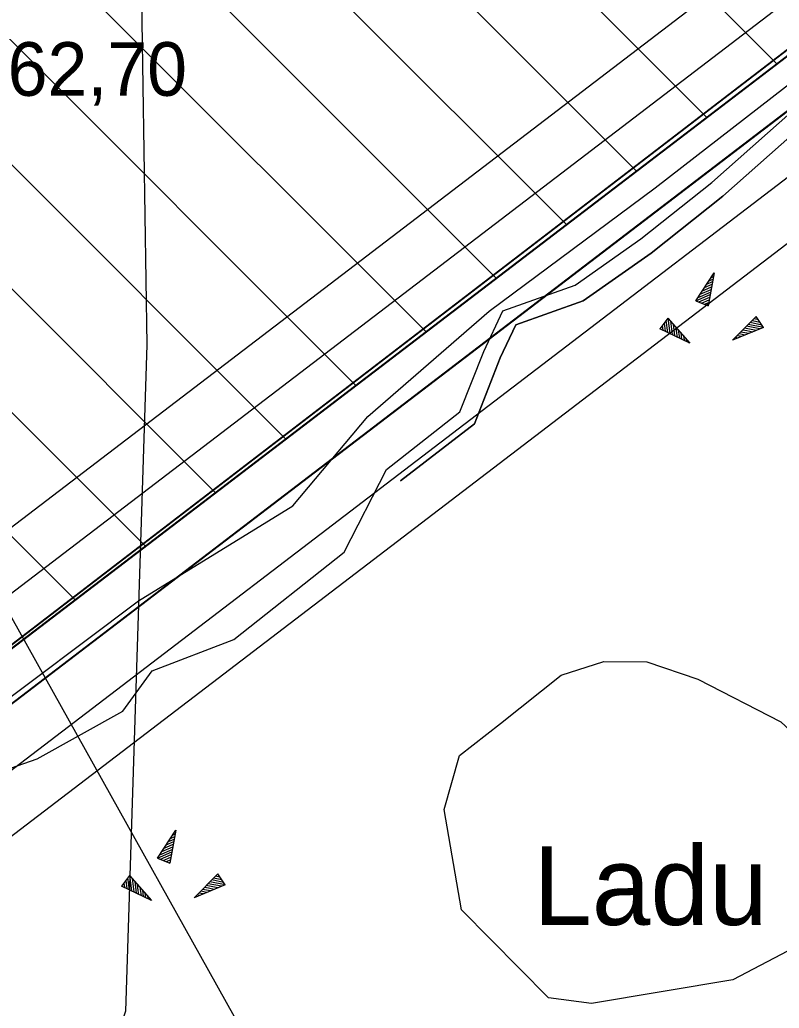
# Model space of a CAD drawing. Extents: x 532503 to 539665, y 6557663 to 6561526.
# Drawn here: x 535381.6 to 535416.3, y 6559734.65 to 6559779.81 of the extents above; entities that cross this region are included whole.
import ezdxf

# ---------------------------------------------------------------- set-up
doc = ezdxf.new("R2010")
doc.units = 0
for name, color, linetype in [('Default', 7, 'Continuous'), ('HALJASTUS', 7, 'Continuous'), ('illumineerimisjooned', 7, 'Continuous'), ('Kaevandatud ala', 7, 'Continuous'), ('kataster', 7, 'Continuous'), ('KORGUS-EH2000', 7, 'Continuous'), ('Lamami horisontaal_EH2000', 7, 'Continuous'), ('Lõige', 7, 'Continuous'), ('ME_aktiivne', 7, 'Continuous'), ('PIIR_me', 7, 'Continuous'), ('Plokid', 7, 'Continuous'), ('RELJEEF', 7, 'Continuous'), ('TM_aktiivne', 7, 'Continuous')]:
    doc.layers.add(name, color=color, linetype=linetype)

# ---------------------------------------------------------------- blocks, each defined once
blk = doc.blocks.new('POINT_DISPLAY')
at = {"layer": 'Default'}
blk.add_line((0, 0), (0, 0), dxfattribs=at)

msp = doc.modelspace()

# ---------------------------------------------------------------- linework, layer by layer
at = {"layer": 'illumineerimisjooned'}
for points in [[(534195.15, 6559981.187), (534198.982, 6559981.551), (535160.123, 6560071.768), (535418.528, 6559993.818), (535458.873, 6559929.252), (535494.628, 6559867.696), (535482.599, 6559826.001), (535251.738, 6559649.676), (535250.358, 6559648.526), (535180.445, 6559687.333), (534941.147, 6559814.594), (534876.935, 6559774.719), (534959.617, 6559531.323), (534733.77, 6559483.152), (534375.905, 6559461.866), (534195.514, 6559444.474)], [(535136.963, 6559567.806), (535183.61, 6559682.831), (535250.501, 6559645.706), (535253.17, 6559647.743), (535476.016, 6559817.954)]]:
    msp.add_lwpolyline(points, dxfattribs=at)
for points in [[(534967.673, 6560049.69), (534974.155, 6559828.082), (535058.693, 6559883.051), (535223.499, 6560002.448), (535218.56, 6560049.918), (535415.933, 6559990.422), (535455.447, 6559927.188), (535490.312, 6559867.164), (535479.121, 6559828.379), (535249.574, 6559653.049), (535182.36, 6559690.845), (534940.993, 6559819.216), (534872.135, 6559776.441), (534954.369, 6559534.338), (534950.911, 6559533.67), (534733.22, 6559487.117), (534375.585, 6559465.864), (534199.951, 6559448.922), (533951.788, 6559660.129), (534200.214, 6559977.649), (534931.627, 6560046.309)], [(535537.644, 6559868.04), (535535.932, 6559811.278), (535531.57, 6559735.34), (535531.4, 6559680.476), (535535.969, 6559621.33), (535541.688, 6559571.196), (535546.449, 6559503.997), (535276.396, 6559543.285), (535107.957, 6559502.648), (535182.405, 6559686.245), (535250.294, 6559648.566)]]:
    msp.add_lwpolyline(points, close=True, dxfattribs=at)
at = {"layer": 'Kaevandatud ala'}
for p, q in [((535344.197, 6559849.804), (535416.199, 6559777.802)), ((535340.72, 6559847.624), (535412.992, 6559775.352)), ((535337.107, 6559845.58), (535409.785, 6559772.902)), ((535333.003, 6559844.027), (535406.578, 6559770.453)), ((535330.263, 6559841.111), (535403.37, 6559768.003)), ((535325.95, 6559839.767), (535400.163, 6559765.553)), ((535322.429, 6559837.63), (535396.956, 6559763.104)), ((535318.342, 6559836.061), (535393.749, 6559760.654)), ((535314.269, 6559834.477), (535390.542, 6559758.204)), ((535309.916, 6559833.173), (535387.334, 6559755.755)), ((535305.542, 6559831.89), (535384.127, 6559753.305)), ((535250.5, 6559651.24), (535480.86, 6559827.19))]:
    msp.add_line(p, q, dxfattribs=at)
at = {"layer": 'kataster'}
for points in [[(533947.7, 6559658.95), (533949.2, 6559955.8), (534198.28, 6559979.48), (535159.89, 6560069.73), (535417.31, 6559992.13), (535457.22, 6559928.24), (535504.86, 6559846.09), (535250.3, 6559650.84), (535181.52, 6559689.04), (534941.15, 6559817.08), (534874.65, 6559775.26), (534957.01, 6559532.73), (534735.22, 6559485.45), (534375.71, 6559463.85), (534199.28, 6559446.9), (534122.84, 6559439.44), (534110.45, 6559447.36), (534092.53, 6559453.94), (534085.13, 6559454.75)], [(535538.05, 6559871.58), (535539.27, 6559872.49), (535541.59, 6559874.28), (535537.93, 6559811.19), (535533.57, 6559735.28), (535533.4, 6559680.55), (535537.96, 6559621.52), (535543.68, 6559571.38), (535548.62, 6559501.66), (535276.49, 6559541.25), (535104.64, 6559499.79), (535181.52, 6559689.04), (535250.3, 6559650.84), (535504.86, 6559846.09)]]:
    msp.add_lwpolyline(points, close=True, dxfattribs=at)
at = {"layer": 'Lamami horisontaal_EH2000'}
msp.add_lwpolyline([(535263.595, 6559978.897), (535279.24, 6559969.378), (535289.33, 6559963.743), (535300.974, 6559955.07), (535311.39, 6559947.134), (535323.977, 6559935.519), (535330.762, 6559928.747), (535346.894, 6559909.063), (535357.898, 6559891.444), (535363.729, 6559880.874), (535369.418, 6559869.423), (535381.896, 6559830.286), (535384.697, 6559817.512), (535386.218, 6559804.738), (535387.08, 6559785.663), (535387.408, 6559764.957), (535386.422, 6559734.519), (535381.944, 6559720.776), (535381.85, 6559720.569), (535371.908, 6559697.985), (535369.403, 6559694.108), (535347.091, 6559670.221), (535323.306, 6559653.308), (535295.148, 6559638.437)], dxfattribs=at)
at = {"layer": 'Lõige'}
msp.add_lwpolyline([(535150.705, 6560087.504), (535159.93, 6560069.75), (535218.82, 6559968.7), (535305.655, 6559887.851), (535461.67, 6559608.38), (535506.03, 6559511.29), (535514.367, 6559493.043)], dxfattribs=at)
at = {"layer": 'ME_aktiivne'}
msp.add_lwpolyline([(535181.4, 6559689.09), (535250.12, 6559650.95), (535250.5, 6559651.24), (535480.86, 6559827.19), (535473.59, 6559802.83), (535506.03, 6559511.29), (535131.71, 6559566.56)], close=True, dxfattribs=at)
at = {"layer": 'PIIR_me'}
msp.add_lwpolyline([(534441.63, 6560002.32), (534688.17, 6560025.46), (534931.44, 6560048.3), (534969.61, 6560051.877), (534976.05, 6559831.7), (535057.56, 6559884.7), (535221.39, 6560003.39), (535216.26, 6560052.7), (535417.23, 6559992.12), (535457.16, 6559928.22), (535492.47, 6559867.43), (535480.86, 6559827.19), (535250.12, 6559650.95), (535250.12, 6559650.95), (535181.4, 6559689.09), (534941.07, 6559816.91), (534874.54, 6559775.58), (534957, 6559532.81), (534951.31, 6559531.71), (534733.49, 6559485.13), (534485.11, 6559470.37)], dxfattribs=at)
at = {"layer": 'Plokid'}
for points in [[(535473.831, 6559827.358), (535249.729, 6559656.195), (535183.501, 6559692.956), (534940.9, 6559821.974), (534869.24, 6559777.474), (534950.465, 6559538.369)], [(535141.263, 6559572.023), (535184.815, 6559679.417), (535250.709, 6559642.846), (535254.626, 6559645.835), (535468.361, 6559809.086)]]:
    msp.add_lwpolyline(points, dxfattribs=at)
at = {"layer": 'RELJEEF'}
for p, q in [((535412.495, 6559766.977), (535413.335, 6559768.257)), ((535413.335, 6559768.257), (535413.055, 6559766.747)), ((535413.085, 6559767.877), (535413.285, 6559767.957)), ((535413.185, 6559768.027), (535413.305, 6559768.077)), ((535413.285, 6559768.177), (535413.325, 6559768.197)), ((535412.695, 6559767.277), (535413.195, 6559767.487)), ((535412.795, 6559767.427), (535413.045, 6559767.537)), ((535412.895, 6559767.577), (535413.235, 6559767.727)), ((535412.995, 6559767.727), (535413.255, 6559767.847)), ((535413.045, 6559767.537), (535413.215, 6559767.607)), ((535412.495, 6559766.977), (535413.145, 6559767.257)), ((535412.495, 6559766.977), (535413.055, 6559766.747)), ((535412.595, 6559767.127), (535413.165, 6559767.367)), ((535412.625, 6559766.927), (535413.125, 6559767.137)), ((535412.755, 6559766.867), (535413.105, 6559767.017)), ((535412.895, 6559766.817), (535413.085, 6559766.897)), ((535413.025, 6559766.767), (535413.055, 6559766.777)), ((535411.212, 6559766.176), (535410.842, 6559765.696)), ((535411.122, 6559766.066), (535411.192, 6559765.526)), ((535411.212, 6559766.176), (535412.222, 6559765.036)), ((535411.212, 6559766.176), (535411.302, 6559765.476)), ((535414.171, 6559765.166), (535415.251, 6559766.256)), ((535415.351, 6559766.106), (535415.151, 6559766.146)), ((535415.271, 6559766.226), (535415.231, 6559766.226)), ((535415.591, 6559765.756), (535415.251, 6559766.256)), ((535412.222, 6559765.036), (535410.842, 6559765.696)), ((535410.862, 6559765.726), (535410.872, 6559765.686)), ((535410.952, 6559765.836), (535410.982, 6559765.636)), ((535411.042, 6559765.956), (535411.092, 6559765.586)), ((535411.332, 6559766.046), (535411.412, 6559765.426)), ((535411.452, 6559765.906), (535411.522, 6559765.376)), ((535411.572, 6559765.776), (535411.602, 6559765.496)), ((535411.682, 6559765.636), (535411.742, 6559765.266)), ((535415.591, 6559765.756), (535414.171, 6559765.166)), ((535414.821, 6559765.596), (535414.641, 6559765.636)), ((535415.251, 6559765.616), (535414.721, 6559765.716)), ((535415.421, 6559765.686), (535414.811, 6559765.806)), ((535415.591, 6559765.756), (535414.891, 6559765.886)), ((535415.511, 6559765.866), (535414.981, 6559765.976)), ((535415.431, 6559765.986), (535415.061, 6559766.056)), ((535411.602, 6559765.496), (535411.632, 6559765.316)), ((535411.802, 6559765.506), (535411.842, 6559765.216)), ((535411.922, 6559765.366), (535411.952, 6559765.166)), ((535412.042, 6559765.236), (535412.062, 6559765.106)), ((535414.251, 6559765.196), (535414.221, 6559765.206)), ((535414.421, 6559765.266), (535414.301, 6559765.296)), ((535414.591, 6559765.336), (535414.381, 6559765.376)), ((535414.751, 6559765.406), (535414.471, 6559765.466)), ((535414.921, 6559765.476), (535414.551, 6559765.546)), ((535415.091, 6559765.546), (535414.821, 6559765.596)), ((535412.162, 6559765.096), (535412.172, 6559765.056)), ((535387.891, 6559741.51), (535388.731, 6559742.79)), ((535388.731, 6559742.79), (535388.451, 6559741.28)), ((535388.581, 6559742.56), (535388.701, 6559742.61)), ((535388.681, 6559742.71), (535388.721, 6559742.73)), ((535388.291, 6559742.11), (535388.631, 6559742.26)), ((535388.391, 6559742.26), (535388.651, 6559742.38)), ((535388.441, 6559742.07), (535388.611, 6559742.14)), ((535388.481, 6559742.41), (535388.681, 6559742.49)), ((535387.891, 6559741.51), (535388.541, 6559741.79)), ((535387.991, 6559741.66), (535388.561, 6559741.9)), ((535388.091, 6559741.81), (535388.591, 6559742.02)), ((535388.191, 6559741.96), (535388.441, 6559742.07)), ((535387.891, 6559741.51), (535388.451, 6559741.28)), ((535388.021, 6559741.46), (535388.521, 6559741.67)), ((535388.151, 6559741.4), (535388.501, 6559741.55)), ((535388.291, 6559741.35), (535388.481, 6559741.43)), ((535388.421, 6559741.3), (535388.451, 6559741.31)), ((535389.566, 6559739.699), (535390.646, 6559740.789)), ((535390.986, 6559740.289), (535390.646, 6559740.789)), ((535386.608, 6559740.709), (535386.238, 6559740.229)), ((535386.348, 6559740.369), (535386.378, 6559740.169)), ((535386.438, 6559740.489), (535386.488, 6559740.119)), ((535386.518, 6559740.599), (535386.588, 6559740.059)), ((535386.608, 6559740.709), (535387.618, 6559739.569)), ((535386.608, 6559740.709), (535386.698, 6559740.009)), ((535386.728, 6559740.579), (535386.808, 6559739.959)), ((535386.848, 6559740.439), (535386.918, 6559739.909)), ((535390.816, 6559740.219), (535390.206, 6559740.339)), ((535390.986, 6559740.289), (535390.286, 6559740.419)), ((535390.906, 6559740.399), (535390.376, 6559740.509)), ((535390.826, 6559740.519), (535390.456, 6559740.589)), ((535390.746, 6559740.639), (535390.546, 6559740.679)), ((535390.666, 6559740.759), (535390.626, 6559740.759)), ((535387.618, 6559739.569), (535386.238, 6559740.229)), ((535386.258, 6559740.259), (535386.268, 6559740.219)), ((535386.968, 6559740.309), (535386.998, 6559740.029)), ((535386.998, 6559740.029), (535387.028, 6559739.849)), ((535387.078, 6559740.169), (535387.138, 6559739.799)), ((535387.198, 6559740.039), (535387.238, 6559739.749)), ((535387.318, 6559739.899), (535387.348, 6559739.699)), ((535390.986, 6559740.289), (535389.566, 6559739.699)), ((535389.986, 6559739.869), (535389.776, 6559739.909)), ((535390.146, 6559739.939), (535389.866, 6559739.999)), ((535390.316, 6559740.009), (535389.946, 6559740.079)), ((535390.216, 6559740.129), (535390.036, 6559740.169)), ((535390.646, 6559740.149), (535390.116, 6559740.249)), ((535390.486, 6559740.079), (535390.216, 6559740.129)), ((535387.438, 6559739.769), (535387.458, 6559739.639)), ((535387.558, 6559739.629), (535387.568, 6559739.589)), ((535389.646, 6559739.729), (535389.616, 6559739.739)), ((535389.816, 6559739.799), (535389.696, 6559739.829))]:
    msp.add_line(p, q, dxfattribs=at)
for points in [[(535367.574, 6559739.293), (535371.832, 6559742.345), (535379.709, 6559747.777), (535387.014, 6559753.261), (535394.082, 6559757.597), (535397.509, 6559761.68), (535403.04, 6559766.499), (535410.629, 6559772.131), (535425.453, 6559783.626), (535433.072, 6559789.824), (535440.597, 6559795.048), (535446.468, 6559799.594), (535450.682, 6559802.455), (535457.704, 6559808.471), (535461.007, 6559810.685), (535462.883, 6559811.486), (535464.505, 6559810.594), (535466.034, 6559808.485), (535468.01, 6559805.689), (535469.558, 6559803.633), (535470.791, 6559802.553)], [(535367.574, 6559739.293), (535371.832, 6559742.345), (535379.709, 6559747.777), (535387.014, 6559753.261), (535394.082, 6559757.597), (535397.509, 6559761.68), (535403.04, 6559766.499), (535410.629, 6559772.131), (535425.453, 6559783.626), (535433.072, 6559789.824), (535440.597, 6559795.048), (535446.468, 6559799.594), (535450.682, 6559802.455), (535457.704, 6559808.471), (535461.007, 6559810.685), (535462.883, 6559811.486)], [(535382.384, 6559746.051), (535386.313, 6559748.227), (535387.648, 6559750.069), (535391.384, 6559751.492), (535396.418, 6559755.494), (535398.359, 6559759.271), (535401.707, 6559761.896), (535402.803, 6559764.656), (535403.678, 6559766.509), (535406.972, 6559767.682), (535409.982, 6559769.797), (535413.219, 6559772.371), (535416.973, 6559775.699), (535420.782, 6559778.253), (535425.05, 6559780.84)], [(535398.994, 6559758.747), (535402.373, 6559761.35), (535403.554, 6559764.366), (535404.262, 6559765.868), (535407.343, 6559766.965), (535410.457, 6559769.152), (535413.733, 6559771.757), (535417.464, 6559775.065), (535421.215, 6559777.579), (535425.547, 6559780.206)], [(535425.547, 6559780.206), (535421.215, 6559777.579), (535417.464, 6559775.065), (535413.733, 6559771.757), (535410.457, 6559769.152), (535407.343, 6559766.965), (535404.262, 6559765.868), (535403.554, 6559764.366), (535402.373, 6559761.35), (535398.994, 6559758.747)], [(535414.177, 6559735.943), (535407.729, 6559734.868), (535405.761, 6559735.121), (535401.782, 6559739.149), (535400.988, 6559743.731), (535401.699, 6559746.191), (535403.572, 6559747.655), (535406.345, 6559749.86), (535408.285, 6559750.495), (535410.257, 6559750.479), (535412.576, 6559749.682), (535416.374, 6559747.728), (535417.785, 6559746.439), (535419.072, 6559744.235), (535419.523, 6559742.41), (535419.483, 6559740.628), (535418.715, 6559738.97), (535417.007, 6559737.419), (535414.177, 6559735.943)], [(535356.797, 6559726.75), (535367.968, 6559735.963), (535379.121, 6559744.906), (535382.384, 6559746.051)]]:
    msp.add_lwpolyline(points, dxfattribs=at)
at = {"layer": 'TM_aktiivne'}
for points in [[(535159.92, 6560069.74), (535417.23, 6559992.12), (535457.16, 6559928.22), (535492.47, 6559867.43), (535480.86, 6559827.19), (535250.49, 6559651.24), (535250.13, 6559650.94), (535181.4, 6559689.09), (534941.07, 6559816.9), (534874.53, 6559775.58), (534957, 6559532.81), (534733.5, 6559485.14), (534375.75, 6559463.86), (534199.32, 6559446.85), (534124.95, 6559439.68), (533949.03, 6559659.85), (533949.15, 6559955.79), (534199.17, 6559979.56)], [(535539.77, 6559872.18), (535537.93, 6559811.19), (535533.57, 6559735.28), (535533.4, 6559680.55), (535537.96, 6559621.52), (535543.68, 6559571.38), (535548.62, 6559501.66), (535276.49, 6559541.25), (535104.64, 6559499.79), (535181.4, 6559689.09), (535250.12, 6559650.95)]]:
    msp.add_lwpolyline(points, close=True, dxfattribs=at)

# ---------------------------------------------------------------- block references
at = {"layer": 'RELJEEF', "xscale": 100, "yscale": 100}
for p in [(535412.495, 6559766.977), (535411.212, 6559766.176), (535415.591, 6559765.756), (535387.891, 6559741.51), (535386.608, 6559740.709), (535390.986, 6559740.289)]:
    msp.add_blockref('POINT_DISPLAY', p, dxfattribs=at)

# ---------------------------------------------------------------- texts
at = {"layer": 'HALJASTUS'}
msp.add_text('Ladu', height=3.6, dxfattribs=at).set_placement((535405.064, 6559738.452))
at = {"layer": 'KORGUS-EH2000'}
msp.add_text('62,70 ', height=2.45, dxfattribs=at).set_placement((535381.041, 6559776.339))

doc.saveas('drawing.dxf')
